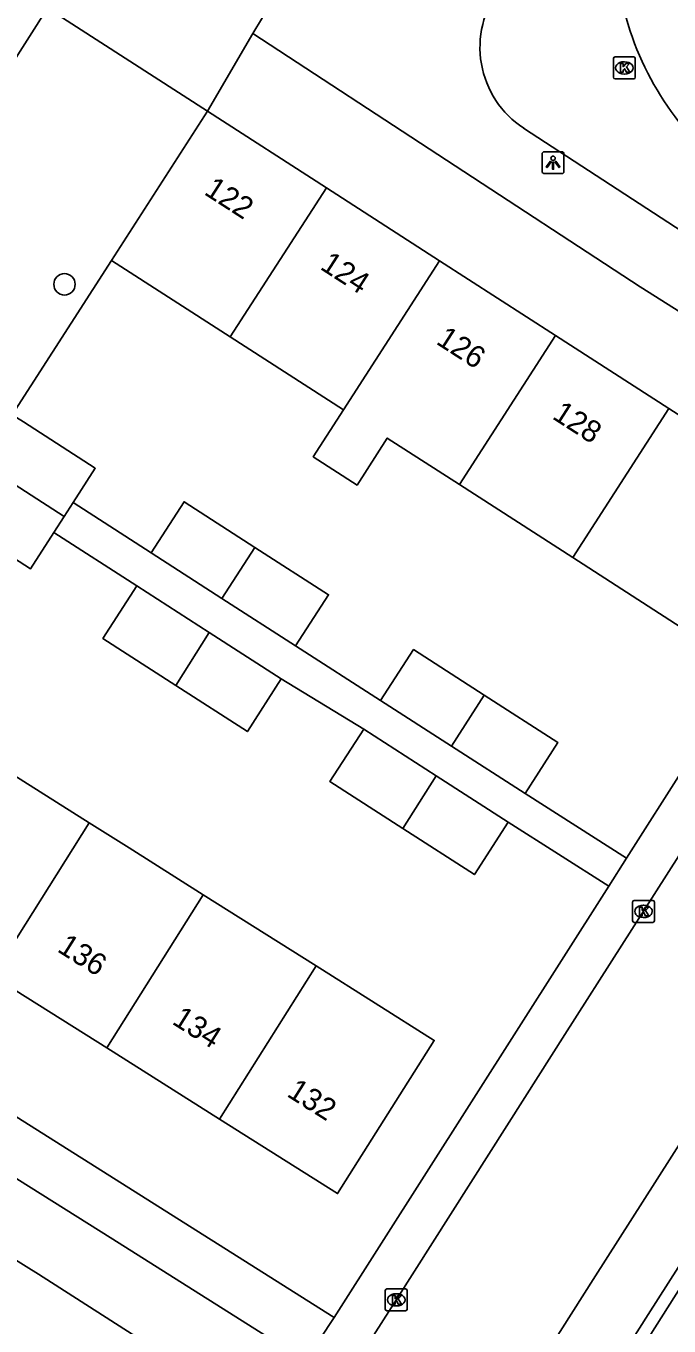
# Model space of a CAD drawing. Extents: x 159040 to 160094, y 381214 to 382518.
# Drawn here: x 159322 to 159351.4, y 381846.4 to 381905.8 of the extents above; entities that cross this region are included whole.
import ezdxf

# ---------------------------------------------------------------- set-up
doc = ezdxf.new("R2010")
doc.units = 0
for name, color, linetype in [('IMGEO_Boom', 7, 'Continuous'), ('IMGEO_Groenvoorziening', 7, 'Continuous'), ('IMGEO_Kolk', 7, 'Continuous'), ('IMGEO_Lichtpunt', 7, 'Continuous'), ('IMGEO_Pand', 7, 'Continuous'), ('IMGEO_Pand_nummerreeks', 7, 'Continuous'), ('IMGEO_Rijbaan_lokaal_open', 7, 'Continuous'), ('IMGEO_Voetpad_open', 7, 'Continuous')]:
    doc.layers.add(name, color=color, linetype=linetype)

msp = doc.modelspace()

# ---------------------------------------------------------------- linework, layer by layer
at = {"layer": 'IMGEO_Boom'}
msp.add_circle((159323.769, 381893.982), 0.489, dxfattribs=at)
at = {"layer": 'IMGEO_Groenvoorziening'}
for points in [[(159330.306, 381901.885), (159322.99, 381906.598), (159298.019, 381867.309)], [(159332.365, 381905.434), (159330.306, 381901.885)], [(159321.89, 381887.702), (159321.381, 381888.03), (159325.917, 381895.071)]]:
    msp.add_lwpolyline(points, dxfattribs=at)
at = {"layer": 'IMGEO_Kolk'}
for p, q in [((159348.836, 381903.439), (159348.836, 381904.291)), ((159348.911, 381904.365), (159349.763, 381904.365)), ((159349.324, 381904.145), (159349.349, 381904.145)), ((159349.837, 381904.291), (159349.837, 381903.439)), ((159349.763, 381903.365), (159348.911, 381903.365)), ((159349.347, 381903.585), (159349.322, 381903.585)), ((159349.785, 381865.846), (159350.637, 381865.846)), ((159349.71, 381864.92), (159349.71, 381865.772)), ((159350.198, 381865.626), (159350.223, 381865.626)), ((159350.711, 381865.772), (159350.711, 381864.92)), ((159350.637, 381864.846), (159349.785, 381864.846)), ((159350.221, 381865.066), (159350.196, 381865.066)), ((159338.42, 381847.183), (159338.42, 381848.035)), ((159338.495, 381848.109), (159339.347, 381848.109)), ((159339.421, 381848.035), (159339.421, 381847.183)), ((159338.908, 381847.889), (159338.933, 381847.889)), ((159339.347, 381847.109), (159338.495, 381847.109)), ((159338.931, 381847.329), (159338.906, 381847.329))]:
    msp.add_line(p, q, dxfattribs=at)
for points in [[(159348.836, 381903.439), (159348.836, 381904.291)], [(159348.911, 381904.365), (159349.763, 381904.365)], [(159349.157, 381904.065), (159349.28, 381904.065), (159349.28, 381903.914), (159349.41, 381904.065), (159349.574, 381904.065), (159349.428, 381903.914), (159349.581, 381903.665), (159349.429, 381903.665), (159349.344, 381903.829), (159349.28, 381903.762), (159349.28, 381903.665), (159349.157, 381903.665), (159349.157, 381904.065)], [(159349.837, 381904.291), (159349.837, 381903.439)], [(159349.763, 381903.365), (159348.911, 381903.365)], [(159349.785, 381865.846), (159350.637, 381865.846)], [(159349.71, 381864.92), (159349.71, 381865.772)], [(159350.031, 381865.546), (159350.154, 381865.546), (159350.154, 381865.395), (159350.284, 381865.546), (159350.448, 381865.546), (159350.302, 381865.395), (159350.455, 381865.146), (159350.303, 381865.146), (159350.218, 381865.31), (159350.154, 381865.243), (159350.154, 381865.146), (159350.031, 381865.146), (159350.031, 381865.546)], [(159350.711, 381865.772), (159350.711, 381864.92)], [(159350.637, 381864.846), (159349.785, 381864.846)], [(159338.42, 381847.183), (159338.42, 381848.035)], [(159338.495, 381848.109), (159339.347, 381848.109)], [(159339.421, 381848.035), (159339.421, 381847.183)], [(159338.741, 381847.809), (159338.864, 381847.809), (159338.864, 381847.658), (159338.994, 381847.809), (159339.158, 381847.809), (159339.012, 381847.658), (159339.165, 381847.409), (159339.013, 381847.409), (159338.928, 381847.573), (159338.864, 381847.506), (159338.864, 381847.409), (159338.741, 381847.409), (159338.741, 381847.809)], [(159339.347, 381847.109), (159338.495, 381847.109)]]:
    msp.add_lwpolyline(points, dxfattribs=at)
for centre, start, end in [((159348.913, 381904.289), 91.55205, 178.44795), ((159348.913, 381904.289), 91.55205, 178.44795), ((159349.761, 381904.289), 1.55205, 88.44795), ((159349.761, 381904.289), 1.55205, 88.44795), ((159348.913, 381903.441), 181.55205, 268.44795), ((159348.913, 381903.441), 181.55205, 268.44795), ((159349.761, 381903.441), 271.55205, 358.44795), ((159349.761, 381903.441), 271.55205, 358.44795), ((159349.787, 381865.77), 91.55205, 178.44795), ((159349.787, 381865.77), 91.55205, 178.44795), ((159350.635, 381865.77), 1.55205, 88.44795), ((159350.635, 381865.77), 1.55205, 88.44795), ((159349.787, 381864.922), 181.55205, 268.44795), ((159349.787, 381864.922), 181.55205, 268.44795), ((159350.635, 381864.922), 271.55205, 358.44795), ((159350.635, 381864.922), 271.55205, 358.44795), ((159338.497, 381848.033), 91.55205, 178.44795), ((159338.497, 381848.033), 91.55205, 178.44795), ((159339.345, 381848.033), 1.55205, 88.44795), ((159339.345, 381848.033), 1.55205, 88.44795), ((159338.497, 381847.185), 181.55205, 268.44795), ((159338.497, 381847.185), 181.55205, 268.44795), ((159339.345, 381847.185), 271.55205, 358.44795), ((159339.345, 381847.185), 271.55205, 358.44795)]:
    msp.add_arc(centre, 0.0765, start, end, dxfattribs=at)
for centre, major_axis, ratio, start_param, end_param in [((159349.323, 381903.865), (-0.387, 0.002), 0.722429, 4.712389, 7.853982), ((159349.348, 381903.865), (-0.39, 0.002), 0.717154, 1.570796, 4.712389), ((159350.197, 381865.346), (-0.387, 0.002), 0.722429, 4.712389, 7.853982), ((159350.222, 381865.346), (-0.39, 0.002), 0.717154, 1.570796, 4.712389), ((159338.907, 381847.609), (-0.387, 0.002), 0.722429, 4.712389, 7.853982), ((159338.932, 381847.609), (-0.39, 0.002), 0.717154, 1.570796, 4.712389)]:
    msp.add_ellipse(centre, major_axis=major_axis, ratio=ratio, start_param=start_param, end_param=end_param, dxfattribs=at)
at = {"layer": 'IMGEO_Lichtpunt'}
for p, q in [((159345.583, 381899.94), (159345.583, 381899.133)), ((159345.583, 381899.94), (159345.583, 381899.133)), ((159346.485, 381900.035), (159345.677, 381900.035)), ((159346.485, 381900.035), (159345.677, 381900.035)), ((159346.579, 381899.133), (159346.579, 381899.94)), ((159346.579, 381899.133), (159346.579, 381899.94)), ((159345.677, 381899.039), (159346.485, 381899.039)), ((159345.677, 381899.039), (159346.485, 381899.039))]:
    msp.add_line(p, q, dxfattribs=at)
for points in [[(159345.957, 381899.604), (159345.996, 381899.576), (159345.808, 381899.314), (159345.77, 381899.341), (159345.957, 381899.604)], [(159346.059, 381899.556), (159346.106, 381899.556), (159346.106, 381899.234), (159346.059, 381899.234), (159346.059, 381899.556)], [(159346.169, 381899.576), (159346.207, 381899.603), (159346.394, 381899.341), (159346.355, 381899.313), (159346.169, 381899.576)]]:
    msp.add_lwpolyline(points, dxfattribs=at)
msp.add_circle((159346.082, 381899.738), 0.0994, dxfattribs=at)
for centre, start, end in [((159345.677, 381899.94), 90, 180), ((159345.677, 381899.94), 90, 180), ((159346.485, 381899.94), 0, 90), ((159346.485, 381899.94), 0, 90), ((159345.677, 381899.133), 180, 270), ((159345.677, 381899.133), 180, 270), ((159346.485, 381899.133), 270, 0), ((159346.485, 381899.133), 270, 360)]:
    msp.add_arc(centre, 0.0946, start, end, dxfattribs=at)
at = {"layer": 'IMGEO_Pand'}
for points in [[(159325.917, 381895.071), (159330.306, 381901.885)], [(159330.306, 381901.885), (159335.73, 381898.391)], [(159335.73, 381898.391), (159331.341, 381891.577)], [(159335.73, 381898.391), (159340.897, 381895.062)], [(159331.341, 381891.577), (159325.917, 381895.071)], [(159336.508, 381888.249), (159340.897, 381895.062)], [(159340.897, 381895.062), (159346.193, 381891.651)], [(159336.508, 381888.249), (159331.341, 381891.577)], [(159341.804, 381884.838), (159346.193, 381891.651)], [(159346.193, 381891.651), (159351.372, 381888.315)], [(159341.804, 381884.838), (159338.51, 381886.96), (159337.13, 381884.818), (159335.128, 381886.107), (159336.508, 381888.249)], [(159351.372, 381888.315), (159356.797, 381884.82), (159352.409, 381878.007), (159346.983, 381881.502)], [(159351.372, 381888.315), (159346.983, 381881.502)], [(159324.166, 381884.015), (159325.177, 381885.584), (159321.89, 381887.702)], [(159323.754, 381883.376), (159320.467, 381885.492)], [(159346.983, 381881.502), (159341.804, 381884.838)], [(159324.166, 381884.015), (159323.754, 381883.376)], [(159327.732, 381881.718), (159329.234, 381884.051), (159332.464, 381881.971)], [(159318.927, 381883.102), (159322.214, 381880.985), (159323.286, 381882.649)], [(159323.754, 381883.376), (159323.286, 381882.649)], [(159332.464, 381881.971), (159330.961, 381879.638)], [(159332.464, 381881.971), (159335.828, 381879.804), (159334.325, 381877.472)], [(159330.961, 381879.638), (159327.732, 381881.718)], [(159328.855, 381875.666), (159325.525, 381877.811), (159327.071, 381880.211)], [(159327.071, 381880.211), (159330.378, 381878.081)], [(159334.325, 381877.472), (159330.961, 381879.638)], [(159330.378, 381878.081), (159328.855, 381875.666)], [(159330.378, 381878.081), (159333.667, 381875.963)], [(159338.207, 381874.971), (159339.709, 381877.304), (159342.939, 381875.224)], [(159333.667, 381875.963), (159332.121, 381873.562), (159328.855, 381875.666)], [(159341.436, 381872.891), (159338.207, 381874.971)], [(159341.436, 381872.891), (159342.939, 381875.224)], [(159342.939, 381875.224), (159346.303, 381873.057), (159344.8, 381870.725)], [(159339.221, 381869.129), (159335.891, 381871.274), (159337.437, 381873.674)], [(159337.437, 381873.674), (159340.744, 381871.544)], [(159319.664, 381872.694), (159324.9, 381869.393)], [(159344.8, 381870.725), (159341.436, 381872.891)], [(159339.221, 381869.129), (159340.744, 381871.544)], [(159340.744, 381871.544), (159344.033, 381869.426)], [(159344.033, 381869.426), (159342.487, 381867.025), (159339.221, 381869.129)], [(159324.9, 381869.393), (159320.488, 381862.395)], [(159324.9, 381869.393), (159326.721, 381868.244), (159330.108, 381866.109)], [(159325.696, 381859.111), (159330.108, 381866.109)], [(159330.108, 381866.109), (159335.266, 381862.856)], [(159325.696, 381859.111), (159320.488, 381862.395)], [(159335.266, 381862.856), (159340.655, 381859.458), (159336.243, 381852.461), (159330.854, 381855.859)], [(159330.854, 381855.859), (159335.266, 381862.856)], [(159330.854, 381855.859), (159325.696, 381859.111)]]:
    msp.add_lwpolyline(points, dxfattribs=at)
at = {"layer": 'IMGEO_Rijbaan_lokaal_open'}
for points in [[(159336.942, 381844.497), (159338.933, 381847.625), (159344.796, 381856.852), (159346.625, 381859.725), (159351.829, 381867.879), (159356.637, 381875.498), (159360.926, 381882.168), (159362.58, 381884.718)], [(159338.189, 381833.159), (159342.307, 381839.702), (159347.915, 381848.544), (159353.758, 381857.696), (159361.37, 381869.614), (159365.312, 381875.921), (159366.451, 381877.655)], [(159306.102, 381862.87), (159311.827, 381859.267), (159325.861, 381850.452), (159334.772, 381844.828)], [(159333.091, 381842.053), (159322.579, 381848.781), (159311.727, 381855.526), (159303.964, 381860.439)]]:
    msp.add_lwpolyline(points, dxfattribs=at)
for centre, radius, start, end in [((159362.666, 381909.89), 13.766, 149.27576, 198.43283), ((159362.649, 381909.877), 13.746, 198.40427, 218.09488)]:
    msp.add_arc(centre, radius, start, end, dxfattribs=at)
at = {"layer": 'IMGEO_Voetpad_open'}
for points in [[(159336.542, 381906.753), (159334.129, 381908.375), (159332.365, 381905.434)], [(159332.365, 381905.434), (159350.052, 381893.861), (159359.727, 381887.759), (159359.86, 381887.675)], [(159359.269, 381891.639), (159344.738, 381901.115)], [(159360.21, 381884.703), (159349.432, 381867.776)], [(159327.732, 381881.718), (159324.166, 381884.015)], [(159323.286, 381882.649), (159327.071, 381880.211)], [(159338.207, 381874.971), (159334.325, 381877.472)], [(159333.667, 381875.963), (159337.437, 381873.674)], [(159366.807, 381872.694), (159363.887, 381868.023), (159350.427, 381846.945), (159344.824, 381838.112), (159342.881, 381835.025)], [(159349.432, 381867.776), (159344.8, 381870.725)], [(159344.033, 381869.426), (159348.622, 381866.504)], [(159349.432, 381867.776), (159348.622, 381866.504)], [(159348.622, 381866.504), (159336.081, 381846.809)], [(159336.081, 381846.809), (159307.398, 381864.904)], [(159348.816, 381843.306), (159356.8, 381855.922), (159357.599, 381857.253)], [(159336.081, 381846.809), (159334.772, 381844.828)]]:
    msp.add_lwpolyline(points, dxfattribs=at)
msp.add_arc((159347.142, 381904.801), 4.4, 142.75309, 236.88787, dxfattribs=at)

# ---------------------------------------------------------------- texts
at = {"layer": 'IMGEO_Pand_nummerreeks'}
for s, rotation, p in [('122', 327.21113, (159330.096, 381898.119)), ('124', 327.21113, (159335.395, 381894.705)), ('126', 327.21113, (159340.693, 381891.292)), ('128', 327.21113, (159345.995, 381887.877)), ('136', 327.76539, (159323.392, 381863.543)), ('134', 327.76706, (159328.635, 381860.237)), ('132', 327.76706, (159333.876, 381856.933))]:
    msp.add_text(s, height=1, rotation=rotation, dxfattribs=at).set_placement(p)

doc.saveas('drawing.dxf')
